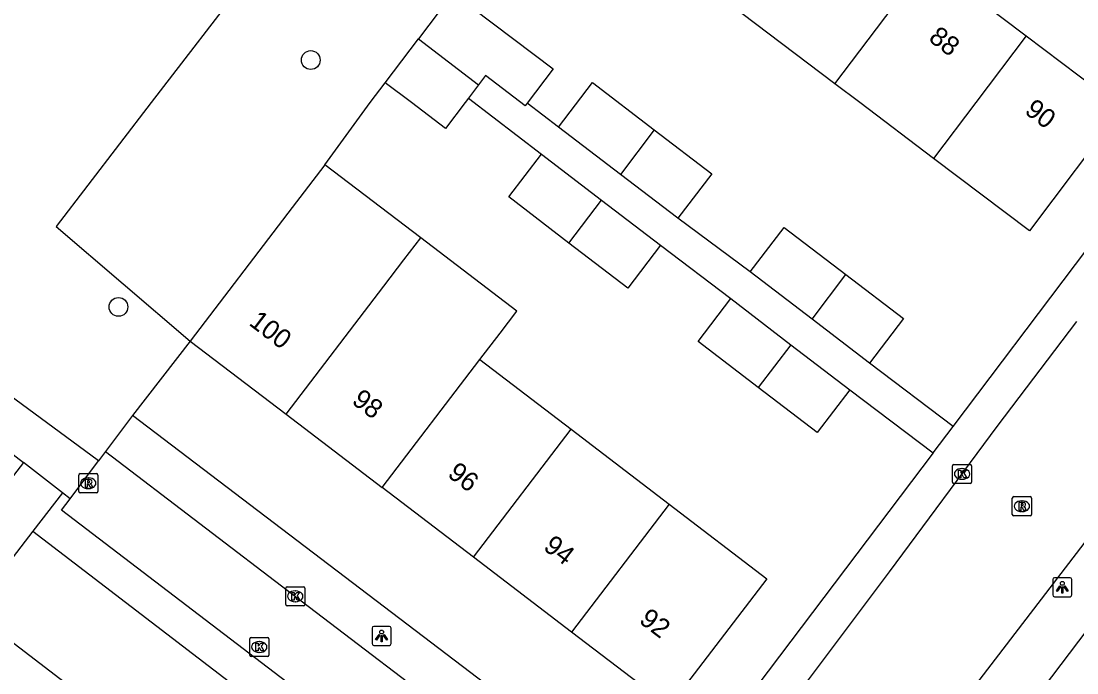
# Model space of a CAD drawing. Extents: x 159040 to 160094, y 381214 to 382518.
# Drawn here: x 159350 to 159405.1, y 381970.3 to 382004.3 of the extents above; entities that cross this region are included whole.
import ezdxf

# ---------------------------------------------------------------- set-up
doc = ezdxf.new("R2010")
doc.units = 0
for name, color, linetype in [('IMGEO_Boom', 7, 'Continuous'), ('IMGEO_Groenvoorziening', 7, 'Continuous'), ('IMGEO_Kolk', 7, 'Continuous'), ('IMGEO_Lichtpunt', 7, 'Continuous'), ('IMGEO_Pand', 7, 'Continuous'), ('IMGEO_Pand_nummerreeks', 7, 'Continuous'), ('IMGEO_Rijbaan_lokaal_open', 7, 'Continuous'), ('IMGEO_Rioolput', 7, 'Continuous'), ('IMGEO_Terreindeel_open', 7, 'Continuous'), ('IMGEO_Voetpad_gesloten', 7, 'Continuous'), ('IMGEO_Voetpad_open', 7, 'Continuous')]:
    doc.layers.add(name, color=color, linetype=linetype)

msp = doc.modelspace()

# ---------------------------------------------------------------- linework, layer by layer
at = {"layer": 'IMGEO_Boom'}
for centre in [(159365.112, 382002.221), (159355.08, 381989.345)]:
    msp.add_circle(centre, 0.489, dxfattribs=at)
at = {"layer": 'IMGEO_Groenvoorziening'}
for points in [[(159373.384, 382021.56), (159372.062, 382019.842), (159356.791, 382000), (159351.825, 381993.548), (159358.828, 381987.564)], [(159365.848, 381996.764), (159368.218, 382000), (159368.992, 382001.037)], [(159358.828, 381987.564), (159355.809, 381983.682)], [(159350.126, 381981.225), (159345.355, 381975.053)]]:
    msp.add_lwpolyline(points, dxfattribs=at)
at = {"layer": 'IMGEO_Kolk'}
for p, q in [((159398.585, 381980.208), (159398.585, 381981.06)), ((159398.66, 381981.134), (159399.512, 381981.134)), ((159399.073, 381980.914), (159399.098, 381980.914)), ((159399.586, 381981.06), (159399.586, 381980.208)), ((159399.096, 381980.354), (159399.071, 381980.354)), ((159399.512, 381980.134), (159398.66, 381980.134)), ((159363.804, 381973.827), (159363.804, 381974.679)), ((159363.879, 381974.753), (159364.731, 381974.753)), ((159364.292, 381974.533), (159364.317, 381974.533)), ((159364.805, 381974.679), (159364.805, 381973.827)), ((159364.731, 381973.753), (159363.879, 381973.753)), ((159364.315, 381973.973), (159364.29, 381973.973)), ((159361.925, 381971.184), (159361.925, 381972.036)), ((159362, 381972.11), (159362.852, 381972.11)), ((159362.926, 381972.036), (159362.926, 381971.184)), ((159362.413, 381971.89), (159362.438, 381971.89)), ((159362.852, 381971.11), (159362, 381971.11)), ((159362.436, 381971.33), (159362.411, 381971.33))]:
    msp.add_line(p, q, dxfattribs=at)
for points in [[(159398.585, 381980.208), (159398.585, 381981.06)], [(159398.66, 381981.134), (159399.512, 381981.134)], [(159398.906, 381980.834), (159399.029, 381980.834), (159399.029, 381980.683), (159399.159, 381980.834), (159399.323, 381980.834), (159399.177, 381980.683), (159399.33, 381980.434), (159399.178, 381980.434), (159399.093, 381980.598), (159399.029, 381980.531), (159399.029, 381980.434), (159398.906, 381980.434), (159398.906, 381980.834)], [(159399.586, 381981.06), (159399.586, 381980.208)], [(159399.512, 381980.134), (159398.66, 381980.134)], [(159363.804, 381973.827), (159363.804, 381974.679)], [(159363.879, 381974.753), (159364.731, 381974.753)], [(159364.125, 381974.453), (159364.248, 381974.453), (159364.248, 381974.302), (159364.378, 381974.453), (159364.542, 381974.453), (159364.396, 381974.302), (159364.549, 381974.053), (159364.397, 381974.053), (159364.312, 381974.217), (159364.248, 381974.15), (159364.248, 381974.053), (159364.125, 381974.053), (159364.125, 381974.453)], [(159364.805, 381974.679), (159364.805, 381973.827)], [(159364.731, 381973.753), (159363.879, 381973.753)], [(159361.925, 381971.184), (159361.925, 381972.036)], [(159362, 381972.11), (159362.852, 381972.11)], [(159362.926, 381972.036), (159362.926, 381971.184)], [(159362.246, 381971.81), (159362.369, 381971.81), (159362.369, 381971.659), (159362.499, 381971.81), (159362.663, 381971.81), (159362.517, 381971.659), (159362.67, 381971.41), (159362.518, 381971.41), (159362.433, 381971.574), (159362.369, 381971.507), (159362.369, 381971.41), (159362.246, 381971.41), (159362.246, 381971.81)], [(159362.852, 381971.11), (159362, 381971.11)]]:
    msp.add_lwpolyline(points, dxfattribs=at)
for centre, start, end in [((159398.662, 381981.058), 91.552, 178.448), ((159398.662, 381981.058), 91.552, 178.448), ((159399.51, 381981.058), 1.552, 88.448), ((159399.51, 381981.058), 1.552, 88.448), ((159398.662, 381980.21), 181.552, 268.448), ((159398.662, 381980.21), 181.552, 268.448), ((159399.51, 381980.21), 271.552, 358.448), ((159399.51, 381980.21), 271.552, 358.448), ((159363.881, 381974.677), 91.552, 178.448), ((159363.881, 381974.677), 91.552, 178.448), ((159364.729, 381974.677), 1.552, 88.448), ((159364.729, 381974.677), 1.552, 88.448), ((159363.881, 381973.829), 181.552, 268.448), ((159363.881, 381973.829), 181.552, 268.448), ((159364.729, 381973.829), 271.552, 358.448), ((159364.729, 381973.829), 271.552, 358.448), ((159362.002, 381972.034), 91.552, 178.448), ((159362.002, 381972.034), 91.552, 178.448), ((159362.85, 381972.034), 1.552, 88.448), ((159362.85, 381972.034), 1.552, 88.448), ((159362.002, 381971.186), 181.552, 268.448), ((159362.002, 381971.186), 181.552, 268.448), ((159362.85, 381971.186), 271.552, 358.448), ((159362.85, 381971.186), 271.552, 358.448)]:
    msp.add_arc(centre, 0.0765, start, end, dxfattribs=at)
for centre, major_axis, ratio, start_param, end_param in [((159399.072, 381980.634), (-0.387, 0.002), 0.722429, 4.712389, 7.853982), ((159399.097, 381980.634), (-0.39, 0.002), 0.717154, 1.570796, 4.712389), ((159364.291, 381974.253), (-0.387, 0.002), 0.722429, 4.712389, 7.853982), ((159364.316, 381974.253), (-0.39, 0.002), 0.717154, 1.570796, 4.712389), ((159362.412, 381971.61), (-0.387, 0.002), 0.722429, 4.712389, 7.853982), ((159362.437, 381971.61), (-0.39, 0.002), 0.717154, 1.570796, 4.712389)]:
    msp.add_ellipse(centre, major_axis=major_axis, ratio=ratio, start_param=start_param, end_param=end_param, dxfattribs=at)
at = {"layer": 'IMGEO_Lichtpunt'}
for p, q in [((159403.817, 381975.13), (159403.817, 381974.323)), ((159403.817, 381975.13), (159403.817, 381974.323)), ((159404.719, 381975.225), (159403.911, 381975.225)), ((159404.719, 381975.225), (159403.911, 381975.225)), ((159404.813, 381974.323), (159404.813, 381975.13)), ((159404.813, 381974.323), (159404.813, 381975.13)), ((159403.911, 381974.229), (159404.719, 381974.229)), ((159403.911, 381974.229), (159404.719, 381974.229)), ((159368.309, 381972.592), (159368.309, 381971.785)), ((159368.309, 381972.592), (159368.309, 381971.785)), ((159369.211, 381972.687), (159368.403, 381972.687)), ((159369.211, 381972.687), (159368.403, 381972.687)), ((159369.305, 381971.785), (159369.305, 381972.592)), ((159369.305, 381971.785), (159369.305, 381972.592)), ((159368.403, 381971.691), (159369.211, 381971.691)), ((159368.403, 381971.691), (159369.211, 381971.691))]:
    msp.add_line(p, q, dxfattribs=at)
for points in [[(159404.191, 381974.794), (159404.23, 381974.766), (159404.042, 381974.504), (159404.004, 381974.531), (159404.191, 381974.794)], [(159404.403, 381974.766), (159404.441, 381974.793), (159404.628, 381974.531), (159404.589, 381974.503), (159404.403, 381974.766)], [(159404.293, 381974.746), (159404.34, 381974.746), (159404.34, 381974.424), (159404.293, 381974.424), (159404.293, 381974.746)], [(159368.683, 381972.256), (159368.722, 381972.228), (159368.534, 381971.966), (159368.496, 381971.993), (159368.683, 381972.256)], [(159368.785, 381972.208), (159368.832, 381972.208), (159368.832, 381971.886), (159368.785, 381971.886), (159368.785, 381972.208)], [(159368.895, 381972.228), (159368.933, 381972.255), (159369.12, 381971.993), (159369.081, 381971.965), (159368.895, 381972.228)]]:
    msp.add_lwpolyline(points, dxfattribs=at)
for centre in [(159404.316, 381974.928), (159368.808, 381972.39)]:
    msp.add_circle(centre, 0.0994, dxfattribs=at)
for centre, start, end in [((159403.911, 381975.13), 90, 180), ((159403.911, 381975.13), 90, 180), ((159404.719, 381975.13), 0, 90), ((159404.719, 381975.13), 0, 90), ((159403.911, 381974.323), 180, 270), ((159403.911, 381974.323), 180, 270), ((159404.719, 381974.323), 270, 0), ((159404.719, 381974.323), 270, 360), ((159368.403, 381972.592), 90, 180), ((159368.403, 381972.592), 90, 180), ((159369.211, 381972.592), 0, 90), ((159369.211, 381972.592), 0, 90), ((159368.403, 381971.785), 180, 270), ((159368.403, 381971.785), 180, 270), ((159369.211, 381971.785), 270, 0), ((159369.211, 381971.785), 270, 360)]:
    msp.add_arc(centre, 0.0946, start, end, dxfattribs=at)
at = {"layer": 'IMGEO_Pand'}
for points in [[(159392.457, 382000.974), (159397.288, 382007.369)], [(159397.288, 382007.369), (159402.43, 382003.484)], [(159372.531, 382005.718), (159372.3, 382005.414), (159370.726, 382003.332)], [(159372.531, 382005.718), (159377.753, 382001.769), (159376.399, 381999.977)], [(159392.457, 382000.974), (159387.601, 382004.643)], [(159402.43, 382003.484), (159407.041, 382000), (159407.427, 381999.708), (159402.603, 381993.319), (159397.601, 381997.092)], [(159402.43, 382003.484), (159399.798, 382000), (159397.601, 381997.092)], [(159368.992, 382001.037), (159370.726, 382003.332)], [(159370.726, 382003.332), (159373.865, 382000.929)], [(159376.399, 381999.977), (159376.296, 381999.841), (159374.226, 382001.407), (159373.865, 382000.929)], [(159373.335, 382000.228), (159373.162, 382000), (159372.147, 381998.658), (159370.367, 382000), (159368.992, 382001.037)], [(159373.865, 382000.929), (159373.335, 382000.228)], [(159378.033, 381998.727), (159379.808, 382001.045), (159383.023, 381998.584)], [(159397.601, 381997.092), (159393.746, 382000), (159392.457, 382000.974)], [(159381.263, 381996.255), (159378.033, 381998.727)], [(159383.023, 381998.584), (159381.263, 381996.255)], [(159383.023, 381998.584), (159386.025, 381996.287), (159384.251, 381993.969)], [(159378.575, 381992.678), (159375.436, 381995.08), (159377.144, 381997.313)], [(159377.144, 381997.313), (159380.28, 381994.913)], [(159365.848, 381996.764), (159363.919, 381994.236), (159358.828, 381987.564)], [(159370.849, 381992.948), (159365.848, 381996.764)], [(159384.251, 381993.969), (159381.263, 381996.255)], [(159378.575, 381992.678), (159380.28, 381994.913)], [(159380.28, 381994.913), (159383.352, 381992.563)], [(159363.828, 381983.749), (159368.92, 381990.421), (159369.972, 381991.799), (159370.849, 381992.948)], [(159373.933, 381986.596), (159374.984, 381987.973), (159375.861, 381989.122), (159370.849, 381992.948)], [(159388.033, 381991.176), (159389.808, 381993.494), (159393.023, 381991.033)], [(159383.352, 381992.563), (159381.643, 381990.33), (159378.575, 381992.678)], [(159391.264, 381988.704), (159388.033, 381991.176)], [(159391.264, 381988.704), (159393.023, 381991.033)], [(159393.023, 381991.033), (159396.025, 381988.736), (159394.251, 381986.418)], [(159388.453, 381985.142), (159385.314, 381987.544), (159387.022, 381989.777)], [(159387.022, 381989.777), (159390.158, 381987.377)], [(159394.251, 381986.418), (159391.264, 381988.704)], [(159358.828, 381987.564), (159363.828, 381983.749)], [(159390.158, 381987.377), (159388.453, 381985.142)], [(159390.158, 381987.377), (159393.23, 381985.027)], [(159368.842, 381979.925), (159373.933, 381986.596)], [(159373.933, 381986.596), (159378.696, 381982.962)], [(159393.23, 381985.027), (159391.521, 381982.794), (159388.453, 381985.142)], [(159363.828, 381983.749), (159368.842, 381979.925)], [(159373.605, 381976.291), (159378.696, 381982.962)], [(159378.696, 381982.962), (159383.811, 381979.06)], [(159373.605, 381976.291), (159368.842, 381979.925)], [(159383.811, 381979.06), (159388.906, 381975.173), (159383.816, 381968.501), (159378.72, 381972.389)], [(159383.811, 381979.06), (159378.72, 381972.389)], [(159378.72, 381972.389), (159373.605, 381976.291)], [(159347.407, 381973.488), (159347.838, 381973.159), (159353.074, 381969.165)]]:
    msp.add_lwpolyline(points, dxfattribs=at)
at = {"layer": 'IMGEO_Rijbaan_lokaal_open'}
for points in [[(159367.623, 381938.959), (159371.448, 381943.987), (159376.604, 381950.827), (159381.096, 381956.711), (159383.665, 381960.085), (159387.743, 381965.439), (159395.307, 381975.538), (159400.92, 381983.103), (159405.076, 381988.584)], [(159410.86, 381984.24), (159405.257, 381976.785), (159392.08, 381959.597), (159382.82, 381947.331), (159375.274, 381937.448), (159369.627, 381929.935), (159365.099, 381923.996), (159363.697, 381922.105)], [(159354.4, 381981.799), (159354.04, 381981.317)], [(159354.4, 381981.799), (159364.253, 381974.292), (159373.522, 381967.236), (159381.764, 381960.886)], [(159352.56, 381979.34), (159354.04, 381981.317)], [(159379.509, 381957.83), (159352.11, 381978.74), (159352.56, 381979.34)]]:
    msp.add_lwpolyline(points, dxfattribs=at)
at = {"layer": 'IMGEO_Rioolput'}
for p, q in [((159353.006, 381979.724), (159353.006, 381980.576)), ((159353.081, 381980.65), (159353.933, 381980.65)), ((159353.494, 381980.43), (159353.519, 381980.43)), ((159354.007, 381980.576), (159354.007, 381979.724)), ((159353.517, 381979.87), (159353.492, 381979.87)), ((159353.933, 381979.65), (159353.081, 381979.65)), ((159401.707, 381978.525), (159401.707, 381979.377)), ((159401.782, 381979.451), (159402.634, 381979.451)), ((159402.195, 381979.231), (159402.22, 381979.231)), ((159402.708, 381979.377), (159402.708, 381978.525)), ((159402.218, 381978.671), (159402.193, 381978.671)), ((159402.634, 381978.451), (159401.782, 381978.451))]:
    msp.add_line(p, q, dxfattribs=at)
for points in [[(159353.006, 381979.724), (159353.006, 381980.576)], [(159353.081, 381980.65), (159353.933, 381980.65)], [(159353.595, 381980.348), (159353.343, 381980.35), (159353.343, 381979.95)], [(159354.007, 381980.576), (159354.007, 381979.724)], [(159353.343, 381979.95), (159353.467, 381979.95), (159353.467, 381980.112), (159353.478, 381980.112)], [(159353.521, 381980.269), (159353.467, 381980.269), (159353.467, 381980.188)], [(159353.467, 381980.188), (159353.519, 381980.188)], [(159353.525, 381980.083), (159353.596, 381979.95), (159353.736, 381979.95), (159353.671, 381980.076)], [(159353.933, 381979.65), (159353.081, 381979.65)], [(159401.707, 381978.525), (159401.707, 381979.377)], [(159401.782, 381979.451), (159402.634, 381979.451)], [(159402.708, 381979.377), (159402.708, 381978.525)], [(159402.296, 381979.149), (159402.044, 381979.151), (159402.044, 381978.751)], [(159402.044, 381978.751), (159402.168, 381978.751), (159402.168, 381978.913), (159402.179, 381978.913)], [(159402.222, 381979.07), (159402.168, 381979.07), (159402.168, 381978.989)], [(159402.168, 381978.989), (159402.22, 381978.989)], [(159402.226, 381978.884), (159402.297, 381978.751), (159402.437, 381978.751), (159402.372, 381978.877)], [(159402.634, 381978.451), (159401.782, 381978.451)]]:
    msp.add_lwpolyline(points, dxfattribs=at)
for centre, radius, start, end in [((159353.083, 381980.574), 0.0765, 91.552, 178.448), ((159353.083, 381980.574), 0.0765, 91.552, 178.448), ((159353.594, 381980.238), 0.109, 350.3612, 89.416), ((159353.931, 381980.574), 0.0765, 1.552, 88.448), ((159353.931, 381980.574), 0.0765, 1.552, 88.448), ((159353.477, 381980.059), 0.0533, 26.0293, 88.6989), ((159353.503, 381980.377), 0.19, 274.7715, 282.9687), ((159353.527, 381980.173), 0.0964, 77.0061, 93.1865), ((159353.541, 381980.23), 0.0378, 276.6634, 79.6772), ((159353.592, 381980.238), 0.112, 277.5842, 350.9817), ((159353.576, 381980.023), 0.108, 29.5134, 73.7905), ((159353.083, 381979.726), 0.0765, 181.552, 268.448), ((159353.083, 381979.726), 0.0765, 181.552, 268.448), ((159353.931, 381979.726), 0.0765, 271.552, 358.448), ((159353.931, 381979.726), 0.0765, 271.552, 358.448), ((159401.784, 381979.375), 0.0765, 91.552, 178.448), ((159401.784, 381979.375), 0.0765, 91.552, 178.448), ((159402.632, 381979.375), 0.0765, 1.552, 88.448), ((159402.632, 381979.375), 0.0765, 1.552, 88.448), ((159402.178, 381978.86), 0.0533, 26.0293, 88.6989), ((159402.204, 381979.178), 0.19, 274.7715, 282.9687), ((159402.228, 381978.974), 0.0964, 77.0061, 93.1865), ((159402.242, 381979.031), 0.0378, 276.6634, 79.6772), ((159402.295, 381979.039), 0.109, 350.3612, 89.416), ((159402.293, 381979.039), 0.112, 277.5842, 350.9817), ((159402.277, 381978.824), 0.108, 29.5134, 73.7905), ((159401.784, 381978.527), 0.0765, 181.552, 268.448), ((159401.784, 381978.527), 0.0765, 181.552, 268.448), ((159402.632, 381978.527), 0.0765, 271.552, 358.448), ((159402.632, 381978.527), 0.0765, 271.552, 358.448)]:
    msp.add_arc(centre, radius, start, end, dxfattribs=at)
for centre, major_axis, ratio, start_param, end_param in [((159353.493, 381980.15), (-0.387, 0.002), 0.722429, 4.712389, 7.853982), ((159353.518, 381980.15), (-0.39, 0.002), 0.717154, 1.570796, 4.712389), ((159402.194, 381978.951), (-0.387, 0.002), 0.722429, 4.712389, 7.853982), ((159402.219, 381978.951), (-0.39, 0.002), 0.717154, 1.570796, 4.712389)]:
    msp.add_ellipse(centre, major_axis=major_axis, ratio=ratio, start_param=start_param, end_param=end_param, dxfattribs=at)
at = {"layer": 'IMGEO_Terreindeel_open'}
msp.add_lwpolyline([(159350.613, 381977.649), (159347.407, 381973.488)], dxfattribs=at)
at = {"layer": 'IMGEO_Voetpad_gesloten'}
for points in [[(159354.04, 381981.317), (159335.9, 381994.678)], [(159345.371, 381984.905), (159350.126, 381981.225)], [(159352.157, 381979.652), (159350.126, 381981.225)], [(159352.56, 381979.34), (159352.157, 381979.652)]]:
    msp.add_lwpolyline(points, dxfattribs=at)
at = {"layer": 'IMGEO_Voetpad_open'}
for points in [[(159373.335, 382000.228), (159377.144, 381997.313)], [(159378.033, 381998.727), (159376.399, 381999.977)], [(159398.618, 381983.116), (159411.384, 382000)], [(159388.033, 381991.176), (159384.251, 381993.969)], [(159398.906, 381963.628), (159421.683, 381993.713)], [(159383.352, 381992.563), (159387.022, 381989.777)], [(159398.618, 381983.116), (159394.251, 381986.418)], [(159393.23, 381985.027), (159397.577, 381981.74)], [(159355.809, 381983.682), (159354.4, 381981.799)], [(159383.263, 381962.809), (159355.809, 381983.682)], [(159397.577, 381981.74), (159398.618, 381983.116)], [(159397.577, 381981.74), (159383.263, 381962.809)], [(159352.157, 381979.652), (159350.613, 381977.649)], [(159350.613, 381977.649), (159378.352, 381956.413)]]:
    msp.add_lwpolyline(points, dxfattribs=at)

# ---------------------------------------------------------------- texts
at = {"layer": 'IMGEO_Pand_nummerreeks'}
for s, rotation, p in [('88', 322.9265, (159397.285, 382003.26)), ('90', 322.924, (159402.294, 381999.475)), ('100', 322.6603, (159361.836, 381988.439)), ('98', 322.6603, (159367.198, 381984.348)), ('96', 322.6605, (159372.194, 381980.537)), ('94', 322.6605, (159377.192, 381976.725)), ('92', 322.6605, (159382.186, 381972.914))]:
    msp.add_text(s, height=1, rotation=rotation, dxfattribs=at).set_placement(p)

doc.saveas('drawing.dxf')
